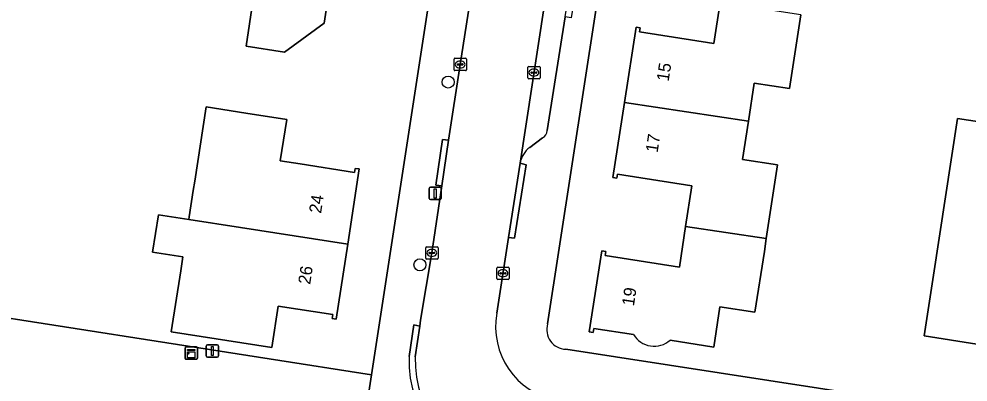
# Model space of a CAD drawing. Extents: x 161483 to 162250, y 379484 to 380833.
# Drawn here: x 161752.7 to 161829.9, y 380654.4 to 380683.9 of the extents above; entities that cross this region are included whole.
import ezdxf

# ---------------------------------------------------------------- set-up
doc = ezdxf.new("R2010")
doc.units = 0
for name, color, linetype in [('IMGEO_Boom', 7, 'Continuous'), ('IMGEO_Erf', 7, 'Continuous'), ('IMGEO_Kast', 7, 'Continuous'), ('IMGEO_Kolk', 7, 'Continuous'), ('IMGEO_Lichtmast', 7, 'Continuous'), ('IMGEO_Pand', 7, 'Continuous'), ('IMGEO_Pand_nummerreeks', 7, 'Continuous'), ('IMGEO_Parkeervlak_open', 7, 'Continuous'), ('IMGEO_Rijbaan_lokaal_open', 7, 'Continuous'), ('IMGEO_Voetpad_open', 7, 'Continuous')]:
    doc.layers.add(name, color=color, linetype=linetype)

msp = doc.modelspace()

# ---------------------------------------------------------------- linework, layer by layer
at = {"layer": 'IMGEO_Boom'}
for centre in [(161787.605, 380678.748), (161785.316, 380663.893)]:
    msp.add_circle(centre, 0.489, dxfattribs=at)
at = {"layer": 'IMGEO_Erf'}
for points in [[(161805.542, 380723.095), (161795.696, 380659.094)], [(161690.649, 380667.524), (161689.611, 380667.675), (161689.325, 380665.721), (161689.316, 380665.661), (161691.47, 380665.342), (161696.696, 380664.587), (161727.294, 380659.878), (161733.119, 380658.982), (161732.898, 380657.538), (161737.315, 380656.852), (161737.557, 380658.585), (161738.247, 380663.54), (161738.426, 380663.513), (161748.443, 380661.998), (161748.07, 380660.149), (161781.385, 380654.948), (161787.978, 380697.958)], [(161777.846, 380685.678), (161777.517, 380683.544), (161774.302, 380681.187), (161771.187, 380681.667), (161771.906, 380686.593)], [(161802.678, 380658.221), (161799.446, 380658.72), (161799.396, 380658.394), (161799.07, 380658.444), (161800.091, 380665.027), (161800.416, 380664.976), (161800.366, 380664.649), (161806.408, 380663.712), (161806.919, 380667.022), (161807.428, 380670.32), (161801.386, 380671.259), (161801.336, 380670.934), (161801.01, 380670.984), (161801.953, 380677.082), (161802.901, 380683.207), (161803.226, 380683.156), (161803.176, 380682.83), (161809.216, 380681.896), (161809.727, 380685.206)], [(161816.277, 380684.213), (161815.355, 380678.227), (161812.501, 380678.667), (161812.023, 380675.564), (161811.544, 380672.454), (161814.398, 380672.014), (161813.477, 380666.029), (161813.316, 380664.986), (161812.555, 380660.044), (161809.711, 380660.482), (161809.207, 380657.213), (161805.649, 380657.762)], [(161830.595, 380657.458), (161826.303, 380658.114), (161827.065, 380663.056), (161829.029, 380675.799), (161833.671, 380675.082)], [(161797.167, 380657.035), (161908.673, 380639.841), (161916.207, 380638.698), (161924.835, 380637.387), (161925.546, 380637.356)]]:
    msp.add_lwpolyline(points, dxfattribs=at)
msp.add_lwpolyline([(161771.168, 380676.23), (161774.478, 380675.718), (161773.956, 380672.345), (161775.583, 380672.103), (161780.004, 380671.411), (161780.054, 380671.737), (161780.381, 380671.686), (161779.445, 380665.582), (161778.509, 380659.474), (161778.184, 380659.525), (161778.234, 380659.851), (161773.796, 380660.546), (161773.27, 380657.19), (161765.09, 380658.46), (161765.867, 380663.4), (161766.046, 380664.536), (161763.576, 380664.925), (161764.054, 380667.96), (161766.514, 380667.58), (161766.547, 380667.797), (161766.881, 380669.936), (161767, 380670.7), (161767.94, 380676.73)], close=True, dxfattribs=at)
for centre, radius, start, end in [((161797.222, 380658.629), 1.595, 163.06323, 268.02266), ((161804.357, 380659.241), 1.964, 211.29685, 311.13838)]:
    msp.add_arc(centre, radius, start, end, dxfattribs=at)
at = {"layer": 'IMGEO_Kast'}
for p, q in [((161766.223, 380656.295), (161766.223, 380657.136)), ((161766.223, 380657.136), (161766.223, 380656.295)), ((161766.298, 380657.22), (161767.139, 380657.22)), ((161767.139, 380657.22), (161766.298, 380657.22)), ((161767.223, 380657.145), (161767.223, 380656.304)), ((161767.223, 380656.304), (161767.223, 380657.145)), ((161767.148, 380656.22), (161766.307, 380656.22)), ((161766.307, 380656.22), (161767.148, 380656.22))]:
    msp.add_line(p, q, dxfattribs=at)
for points in [[(161766.418, 380657.01), (161767.018, 380657.01), (161767.018, 380656.925), (161766.418, 380656.925), (161766.418, 380657.01)], [(161766.418, 380656.835), (161767.018, 380656.835), (161767.018, 380656.346), (161766.418, 380656.346), (161766.418, 380656.835)]]:
    msp.add_lwpolyline(points, dxfattribs=at)
msp.add_circle((161766.502, 380656.684), 0.0377, dxfattribs=at)
for centre, start, end in [((161766.301, 380657.142), 92.4484, 184.28452), ((161766.301, 380657.142), 92.4484, 184.28452), ((161767.145, 380657.142), 2.4484, 94.28452), ((161767.145, 380657.142), 2.4484, 94.28452), ((161766.301, 380656.298), 182.4484, 274.28452), ((161766.301, 380656.298), 182.4484, 274.28452), ((161767.145, 380656.298), 272.4484, 4.28452), ((161767.145, 380656.298), 272.4484, 4.28452)]:
    msp.add_arc(centre, 0.0779, start, end, dxfattribs=at)
at = {"layer": 'IMGEO_Kolk'}
for p, q in [((161788.086, 380679.752), (161788.086, 380680.604)), ((161788.161, 380680.678), (161789.013, 380680.678)), ((161788.388, 380680.221), (161788.786, 380680.221)), ((161788.574, 380680.458), (161788.599, 380680.458)), ((161789.087, 380680.604), (161789.087, 380679.752)), ((161789.013, 380679.678), (161788.161, 380679.678)), ((161788.345, 380680.172), (161788.345, 380680.184)), ((161788.783, 380680.135), (161788.385, 380680.135)), ((161788.597, 380679.898), (161788.572, 380679.898)), ((161788.829, 380680.184), (161788.829, 380680.172)), ((161794.079, 380679.094), (161794.079, 380679.946)), ((161794.154, 380680.02), (161795.006, 380680.02)), ((161794.338, 380679.514), (161794.338, 380679.526)), ((161794.776, 380679.477), (161794.378, 380679.477)), ((161794.381, 380679.563), (161794.779, 380679.563)), ((161794.567, 380679.8), (161794.592, 380679.8)), ((161794.822, 380679.526), (161794.822, 380679.514)), ((161795.08, 380679.946), (161795.08, 380679.094)), ((161795.006, 380679.02), (161794.154, 380679.02)), ((161794.59, 380679.24), (161794.565, 380679.24)), ((161785.781, 380664.438), (161785.781, 380665.29)), ((161785.856, 380665.364), (161786.708, 380665.364)), ((161786.04, 380664.858), (161786.04, 380664.87)), ((161786.478, 380664.821), (161786.08, 380664.821)), ((161786.083, 380664.907), (161786.481, 380664.907)), ((161786.269, 380665.144), (161786.294, 380665.144)), ((161786.524, 380664.87), (161786.524, 380664.858)), ((161786.782, 380665.29), (161786.782, 380664.438)), ((161786.708, 380664.364), (161785.856, 380664.364)), ((161786.292, 380664.584), (161786.267, 380664.584)), ((161791.561, 380662.782), (161791.561, 380663.634)), ((161791.636, 380663.708), (161792.488, 380663.708)), ((161791.863, 380663.251), (161792.261, 380663.251)), ((161792.049, 380663.488), (161792.074, 380663.488)), ((161792.562, 380663.634), (161792.562, 380662.782)), ((161792.488, 380662.708), (161791.636, 380662.708)), ((161791.82, 380663.202), (161791.82, 380663.214)), ((161792.258, 380663.165), (161791.86, 380663.165)), ((161792.072, 380662.928), (161792.047, 380662.928)), ((161792.304, 380663.214), (161792.304, 380663.202))]:
    msp.add_line(p, q, dxfattribs=at)
for points in [[(161788.086, 380679.752), (161788.086, 380680.604)], [(161788.161, 380680.678), (161789.013, 380680.678)], [(161789.087, 380680.604), (161789.087, 380679.752)], [(161789.013, 380679.678), (161788.161, 380679.678)], [(161794.079, 380679.094), (161794.079, 380679.946)], [(161794.154, 380680.02), (161795.006, 380680.02)], [(161795.08, 380679.946), (161795.08, 380679.094)], [(161795.006, 380679.02), (161794.154, 380679.02)], [(161785.781, 380664.438), (161785.781, 380665.29)], [(161785.856, 380665.364), (161786.708, 380665.364)], [(161786.782, 380665.29), (161786.782, 380664.438)], [(161786.708, 380664.364), (161785.856, 380664.364)], [(161791.561, 380662.782), (161791.561, 380663.634)], [(161791.636, 380663.708), (161792.488, 380663.708)], [(161792.562, 380663.634), (161792.562, 380662.782)], [(161792.488, 380662.708), (161791.636, 380662.708)]]:
    msp.add_lwpolyline(points, dxfattribs=at)
for centre, radius, start, end in [((161788.163, 380680.602), 0.0765, 91.55205, 178.44795), ((161788.163, 380680.602), 0.0765, 91.55205, 178.44795), ((161788.385, 380680.181), 0.0403, 85.87752, 175.75265), ((161788.79, 380680.183), 0.0386, 1.73085, 96.63898), ((161789.011, 380680.602), 0.0765, 1.55205, 88.44795), ((161789.011, 380680.602), 0.0765, 1.55205, 88.44795), ((161788.163, 380679.754), 0.0765, 181.55205, 268.44795), ((161788.163, 380679.754), 0.0765, 181.55205, 268.44795), ((161788.382, 380680.171), 0.0366, 178.93798, 274.71019), ((161788.786, 380680.178), 0.043, 264.86636, 352.45326), ((161789.011, 380679.754), 0.0765, 271.55205, 358.44795), ((161789.011, 380679.754), 0.0765, 271.55205, 358.44795), ((161794.156, 380679.944), 0.0765, 91.55205, 178.44795), ((161794.156, 380679.944), 0.0765, 91.55205, 178.44795), ((161794.378, 380679.523), 0.0403, 85.87752, 175.75265), ((161794.375, 380679.513), 0.0366, 178.93798, 274.71019), ((161794.779, 380679.52), 0.043, 264.86636, 352.45326), ((161794.783, 380679.525), 0.0386, 1.73085, 96.63898), ((161795.004, 380679.944), 0.0765, 1.55205, 88.44795), ((161795.004, 380679.944), 0.0765, 1.55205, 88.44795), ((161794.156, 380679.096), 0.0765, 181.55205, 268.44795), ((161794.156, 380679.096), 0.0765, 181.55205, 268.44795), ((161795.004, 380679.096), 0.0765, 271.55205, 358.44795), ((161795.004, 380679.096), 0.0765, 271.55205, 358.44795), ((161785.858, 380665.288), 0.0765, 91.55205, 178.44795), ((161785.858, 380665.288), 0.0765, 91.55205, 178.44795), ((161786.08, 380664.867), 0.0403, 85.87752, 175.75265), ((161786.077, 380664.857), 0.0366, 178.93798, 274.71019), ((161786.481, 380664.864), 0.043, 264.86636, 352.45326), ((161786.485, 380664.869), 0.0386, 1.73085, 96.63898), ((161786.706, 380665.288), 0.0765, 1.55205, 88.44795), ((161786.706, 380665.288), 0.0765, 1.55205, 88.44795), ((161785.858, 380664.44), 0.0765, 181.55205, 268.44795), ((161785.858, 380664.44), 0.0765, 181.55205, 268.44795), ((161786.706, 380664.44), 0.0765, 271.55205, 358.44795), ((161786.706, 380664.44), 0.0765, 271.55205, 358.44795), ((161791.638, 380663.632), 0.0765, 91.55205, 178.44795), ((161791.638, 380663.632), 0.0765, 91.55205, 178.44795), ((161791.86, 380663.211), 0.0403, 85.87752, 175.75265), ((161792.265, 380663.213), 0.0386, 1.73085, 96.63898), ((161792.486, 380663.632), 0.0765, 1.55205, 88.44795), ((161792.486, 380663.632), 0.0765, 1.55205, 88.44795), ((161791.638, 380662.784), 0.0765, 181.55205, 268.44795), ((161791.638, 380662.784), 0.0765, 181.55205, 268.44795), ((161791.857, 380663.201), 0.0366, 178.93798, 274.71019), ((161792.261, 380663.208), 0.043, 264.86636, 352.45326), ((161792.486, 380662.784), 0.0765, 271.55205, 358.44795), ((161792.486, 380662.784), 0.0765, 271.55205, 358.44795)]:
    msp.add_arc(centre, radius, start, end, dxfattribs=at)
for centre, major_axis, ratio, start_param, end_param in [((161788.573, 380680.178), (-0.387, 0.002), 0.722429, 4.712389, 7.853982), ((161788.598, 380680.178), (-0.39, 0.002), 0.717154, 1.570796, 4.712389), ((161794.566, 380679.52), (-0.387, 0.002), 0.722429, 4.712389, 7.853982), ((161794.591, 380679.52), (-0.39, 0.002), 0.717154, 1.570796, 4.712389), ((161786.268, 380664.864), (-0.387, 0.002), 0.722429, 4.712389, 7.853982), ((161786.293, 380664.864), (-0.39, 0.002), 0.717154, 1.570796, 4.712389), ((161792.048, 380663.208), (-0.387, 0.002), 0.722429, 4.712389, 7.853982), ((161792.073, 380663.208), (-0.39, 0.002), 0.717154, 1.570796, 4.712389)]:
    msp.add_ellipse(centre, major_axis=major_axis, ratio=ratio, start_param=start_param, end_param=end_param, dxfattribs=at)
at = {"layer": 'IMGEO_Lichtmast'}
for p, q in [((161786.16, 380670.199), (161786.95, 380670.199)), ((161786.95, 380670.199), (161786.16, 380670.199)), ((161786.06, 380669.299), (161786.06, 380670.099)), ((161786.06, 380670.099), (161786.06, 380669.299)), ((161787.05, 380670.099), (161787.05, 380669.299)), ((161787.05, 380669.299), (161787.05, 380670.099)), ((161786.95, 380669.199), (161786.16, 380669.199)), ((161786.16, 380669.199), (161786.95, 380669.199)), ((161767.939, 380656.492), (161767.939, 380657.292)), ((161767.939, 380657.292), (161767.939, 380656.492)), ((161768.039, 380657.392), (161768.829, 380657.392)), ((161768.829, 380657.392), (161768.039, 380657.392)), ((161768.929, 380657.292), (161768.929, 380656.492)), ((161768.929, 380656.492), (161768.929, 380657.292)), ((161768.829, 380656.392), (161768.039, 380656.392)), ((161768.039, 380656.392), (161768.829, 380656.392))]:
    msp.add_line(p, q, dxfattribs=at)
for points in [[(161786.48, 380670.074), (161786.63, 380670.074), (161786.63, 380669.324), (161786.48, 380669.324), (161786.48, 380670.074)], [(161768.359, 380657.267), (161768.509, 380657.267), (161768.509, 380656.517), (161768.359, 380656.517), (161768.359, 380657.267)]]:
    msp.add_lwpolyline(points, dxfattribs=at)
for centre, start, end in [((161786.16, 380670.099), 90, 180), ((161786.16, 380670.099), 90, 180), ((161786.95, 380670.099), 0, 90), ((161786.95, 380670.099), 360, 90), ((161786.16, 380669.299), 180, 270), ((161786.16, 380669.299), 180, 270), ((161786.95, 380669.299), 270, 0), ((161786.95, 380669.299), 270, 0), ((161768.039, 380657.292), 90, 180), ((161768.039, 380657.292), 90, 180), ((161768.829, 380657.292), 0, 90), ((161768.829, 380657.292), 360, 90), ((161768.039, 380656.492), 180, 270), ((161768.039, 380656.492), 180, 270), ((161768.829, 380656.492), 270, 0), ((161768.829, 380656.492), 270, 0)]:
    msp.add_arc(centre, 0.1, start, end, dxfattribs=at)
at = {"layer": 'IMGEO_Pand'}
for points in [[(161772.92, 380693.152), (161771.906, 380686.593), (161771.187, 380681.667), (161774.302, 380681.187), (161777.517, 380683.544), (161777.846, 380685.678), (161778.284, 380688.517), (161784.82, 380687.51), (161785.92, 380694.44), (161782.641, 380694.959), (161783.088, 380697.784), (161783.415, 380697.733), (161783.466, 380698.058), (161783.14, 380698.11), (161776.883, 380699.081), (161776.832, 380698.756), (161777.16, 380698.704), (161776.238, 380692.647)], [(161812.023, 380675.564), (161812.501, 380678.667), (161815.355, 380678.227), (161816.277, 380684.213), (161809.727, 380685.206), (161809.216, 380681.896), (161803.176, 380682.83), (161803.226, 380683.156), (161802.901, 380683.207), (161801.953, 380677.082)], [(161771.168, 380676.23), (161767.94, 380676.73), (161767, 380670.7), (161766.881, 380669.936), (161766.547, 380667.797), (161766.514, 380667.58), (161770.713, 380666.931), (161779.445, 380665.582), (161780.381, 380671.686), (161780.054, 380671.737), (161780.004, 380671.411), (161775.583, 380672.103), (161773.956, 380672.345), (161774.478, 380675.718)], [(161806.919, 380667.022), (161813.477, 380666.029), (161814.398, 380672.014), (161811.544, 380672.454), (161812.023, 380675.564), (161801.953, 380677.082), (161801.01, 380670.984), (161801.336, 380670.934), (161801.386, 380671.259), (161807.428, 380670.32)], [(161837.05, 380667.887), (161836.892, 380667.911), (161833.655, 380668.41), (161832.665, 380668.563), (161833.671, 380675.082), (161829.029, 380675.799), (161827.065, 380663.056), (161826.303, 380658.114), (161830.595, 380657.458), (161830.823, 380658.939), (161835.406, 380658.234), (161835.566, 380658.209)], [(161779.445, 380665.582), (161770.713, 380666.931), (161766.514, 380667.58), (161764.054, 380667.96), (161763.576, 380664.925), (161766.046, 380664.536), (161765.867, 380663.4), (161765.09, 380658.46), (161773.27, 380657.19), (161773.796, 380660.546), (161778.234, 380659.851), (161778.184, 380659.525), (161778.509, 380659.474)]]:
    msp.add_lwpolyline(points, close=True, dxfattribs=at)
msp.add_lwpolyline([(161805.649, 380657.762), (161809.207, 380657.213), (161809.711, 380660.482), (161812.555, 380660.044), (161813.316, 380664.986), (161813.477, 380666.029), (161806.919, 380667.022), (161806.408, 380663.712), (161800.366, 380664.649), (161800.416, 380664.976), (161800.091, 380665.027), (161799.07, 380658.444), (161799.396, 380658.394), (161799.446, 380658.72), (161802.678, 380658.221)], dxfattribs=at)
msp.add_arc((161804.357, 380659.241), 1.964, 211.29685, 311.13838, dxfattribs=at)
at = {"layer": 'IMGEO_Parkeervlak_open'}
for points in [[(161800.855, 380720.448), (161793.459, 380672.154)], [(161795.664, 380674.813), (161797.125, 380684.049), (161798.067, 380690.006), (161800.008, 380702.277), (161800.95, 380708.234), (161802.382, 380717.285), (161802.225, 380717.617), (161802.047, 380717.951), (161801.281, 380718.926)], [(161794.236, 380673.437), (161795.27, 380674.213)]]:
    msp.add_lwpolyline(points, dxfattribs=at)
for centre, radius, start, end in [((161794.965, 380674.843), 0.7, 295.86036, 357.55649), ((161795.464, 380671.817), 2.033, 127.15459, 170.44622)]:
    msp.add_arc(centre, radius, start, end, dxfattribs=at)
at = {"layer": 'IMGEO_Rijbaan_lokaal_open'}
for points in [[(161807.466, 380802.965), (161804.348, 380782.708), (161802.799, 380772.558), (161802.232, 380768.87), (161800.517, 380757.726), (161799.592, 380751.777), (161799.319, 380750), (161797.809, 380740.153), (161797.759, 380739.934), (161797.174, 380736.183), (161796.265, 380730.26), (161794.578, 380719.096), (161793.272, 380710.699), (161791.528, 380699.094), (161788.584, 380680.178), (161787.639, 380674.016), (161787.097, 380670.303), (161786.279, 380664.864), (161785.371, 380659.403), (161785.317, 380658.922), (161784.933, 380656.427)], [(161791.559, 380659.968), (161792.514, 380666.127), (161793.459, 380672.154), (161800.855, 380720.448), (161800.948, 380721.058), (161802.869, 380733.667), (161803.056, 380734.91), (161803.273, 380736.345), (161805.397, 380750), (161809.183, 380774.339), (161810.279, 380781.768), (161813.109, 380800.094)], [(161731.74, 380653.484), (161736.717, 380652.782), (161780.025, 380646.103), (161781.385, 380654.948), (161748.07, 380660.149), (161747.638, 380657.113), (161737.557, 380658.585), (161737.315, 380656.852), (161732.898, 380657.538), (161733.119, 380658.982), (161727.294, 380659.878), (161727, 380658.08), (161726.57, 380655.421), (161730.933, 380654.746)]]:
    msp.add_lwpolyline(points, dxfattribs=at)
for centre, radius, start, end in [((161797.596, 380658.89), 6.132, 169.87282, 258.86066), ((161793.574, 380656.07), 8.648, 177.63608, 263.91543)]:
    msp.add_arc(centre, radius, start, end, dxfattribs=at)
at = {"layer": 'IMGEO_Voetpad_open'}
for points in [[(161807.605, 380805.299), (161802.298, 380806.133), (161797.296, 380773.35), (161796.862, 380770.298), (161796.426, 380767.228), (161798.606, 380766.939), (161795.986, 380750), (161793.024, 380730.851), (161790.225, 380712.603), (161787.978, 380697.958), (161781.385, 380654.948), (161780.025, 380646.103), (161823.912, 380639.282), (161925.898, 380623.516)], [(161795.696, 380659.094), (161805.542, 380723.095), (161806.838, 380731.553), (161809.687, 380750), (161811.968, 380764.764), (161813.602, 380764.546), (161814.411, 380769.967), (161815.201, 380775.177), (161816.322, 380782.748), (161816.082, 380782.786), (161819.277, 380803.465), (161814.354, 380804.239)], [(161784.433, 380656.448), (161784.808, 380659.014), (161785.317, 380658.922), (161785.371, 380659.403), (161786.279, 380664.864), (161787.097, 380670.303), (161786.603, 380670.375), (161787.145, 380674.088), (161787.639, 380674.016), (161788.584, 380680.178), (161791.528, 380699.094), (161791.034, 380699.168), (161792.778, 380710.773), (161793.272, 380710.699), (161794.578, 380719.096), (161796.265, 380730.26)], [(161801.281, 380718.926), (161802.047, 380717.951), (161802.225, 380717.617), (161802.382, 380717.285), (161800.95, 380708.234), (161801.443, 380708.156), (161800.501, 380702.199), (161800.008, 380702.277), (161798.067, 380690.006), (161798.56, 380689.928), (161797.618, 380683.971), (161797.125, 380684.049), (161795.664, 380674.813)], [(161795.27, 380674.213), (161794.236, 380673.437)], [(161793.459, 380672.154), (161793.943, 380672.021), (161793.007, 380666.05), (161792.514, 380666.127), (161791.559, 380659.968)], [(161784.933, 380656.427), (161785.317, 380658.922), (161784.808, 380659.014), (161784.433, 380656.448)], [(161925.546, 380637.356), (161924.835, 380637.387), (161916.207, 380638.698), (161908.673, 380639.841), (161797.167, 380657.035)]]:
    msp.add_lwpolyline(points, dxfattribs=at)
for points in [[(161787.639, 380674.016), (161787.145, 380674.088), (161786.603, 380670.375), (161787.097, 380670.303)], [(161793.459, 380672.154), (161792.514, 380666.127), (161793.007, 380666.05), (161793.943, 380672.021)]]:
    msp.add_lwpolyline(points, close=True, dxfattribs=at)
for centre, radius, start, end in [((161794.965, 380674.843), 0.7, 295.86036, 357.55649), ((161795.464, 380671.817), 2.033, 127.15459, 170.44622), ((161797.596, 380658.89), 6.132, 169.87282, 258.86066), ((161797.222, 380658.629), 1.595, 163.06323, 268.02266), ((161793.574, 380656.071), 9.149, 177.63928, 263.914), ((161793.574, 380656.071), 9.149, 177.63928, 263.914), ((161793.574, 380656.07), 8.648, 177.63608, 263.91543)]:
    msp.add_arc(centre, radius, start, end, dxfattribs=at)

# ---------------------------------------------------------------- texts
at = {"layer": 'IMGEO_Pand_nummerreeks'}
for s, rotation, p in [('15', 81.20559, (161805.532, 380678.759)), ('17', 81.20559, (161804.637, 380672.974)), ('24', 81.28552, (161777.272, 380668.035)), ('26', 81.28552, (161776.386, 380662.255)), ('19', 81.18387, (161802.709, 380660.505))]:
    msp.add_text(s, height=1, rotation=rotation, dxfattribs=at).set_placement(p)

doc.saveas('drawing.dxf')
